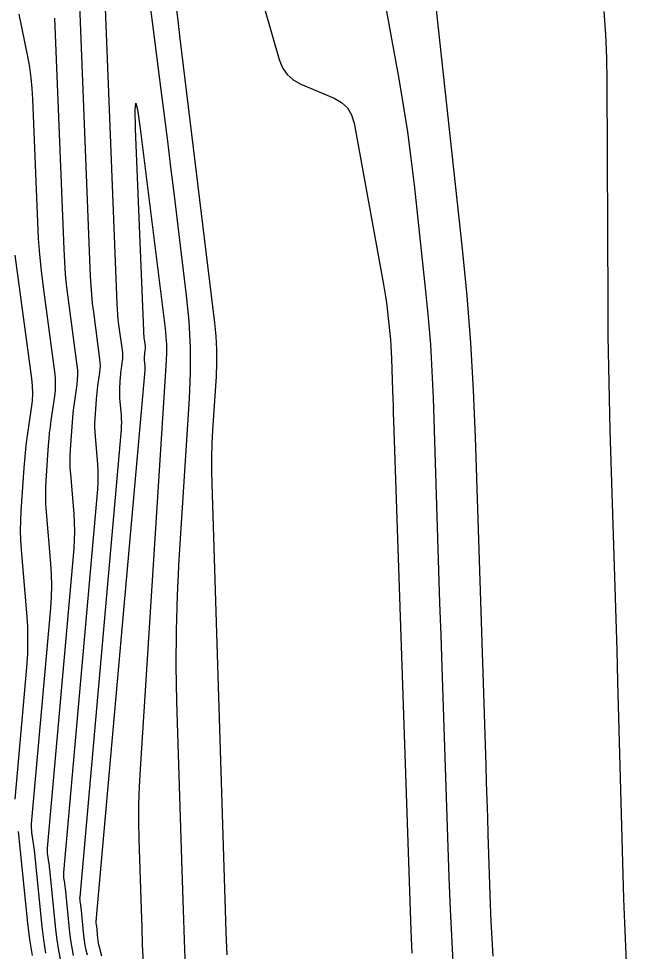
# Model space of a CAD drawing. Extents: x 1768942 to 1774819, y 723037 to 732099.
# Drawn here: x 1770896.3 to 1770947.4, y 723689.7 to 723768 of the extents above; entities that cross this region are included whole.
import ezdxf

# ---------------------------------------------------------------- set-up
doc = ezdxf.new("R2010")
doc.units = 0
doc.layers.add('R_Contours', color=7, linetype='Continuous')

msp = doc.modelspace()

# ---------------------------------------------------------------- linework, layer by layer
at = {"layer": 'R_Contours'}
for points in [[(1770905.594, 723783.083), (1770908.273, 723761.968), (1770908.546, 723759.811), (1770908.815, 723757.654), (1770909.082, 723755.497), (1770909.347, 723753.339), (1770910.398, 723744.708), (1770910.611, 723742.549), (1770910.723, 723740.387), (1770910.735, 723738.222), (1770910.647, 723736.054), (1770909.783, 723722.537), (1770909.628, 723719.561), (1770909.545, 723716.583), (1770909.532, 723713.604), (1770909.59, 723710.624), (1770910.035, 723696.483), (1770910.146, 723693.133), (1770910.267, 723689.784), (1770910.4, 723686.434)], [(1770902.101, 723689.333), (1770902.007, 723689.745), (1770901.927, 723690.159), (1770901.862, 723690.576), (1770901.812, 723690.995), (1770901.568, 723693.379), (1770901.56, 723693.448), (1770901.552, 723693.518), (1770901.543, 723693.588), (1770901.532, 723693.657), (1770901.489, 723693.934), (1770901.48, 723694.003), (1770901.476, 723694.073), (1770901.476, 723694.143), (1770901.48, 723694.212), (1770904.953, 723733.45), (1770904.973, 723733.757), (1770904.98, 723734.063), (1770904.974, 723734.37), (1770904.955, 723734.676), (1770904.835, 723736.082), (1770904.821, 723736.298), (1770904.815, 723736.515), (1770904.817, 723736.732), (1770904.828, 723736.949), (1770904.894, 723737.916), (1770904.907, 723738.084), (1770904.923, 723738.251), (1770904.943, 723738.418), (1770904.965, 723738.584), (1770905.062, 723739.25), (1770905.08, 723739.416), (1770905.087, 723739.583), (1770905.082, 723739.749), (1770905.065, 723739.916), (1770904.753, 723742.241), (1770904.699, 723742.684), (1770904.655, 723743.128), (1770904.622, 723743.574), (1770904.599, 723744.02), (1770903.106, 723781.612)], [(1770932.885, 723687.687), (1770932.724, 723690.422), (1770932.59, 723693.158), (1770932.484, 723695.895), (1770931.89, 723713.482), (1770931.799, 723716.195), (1770931.709, 723718.908), (1770931.621, 723721.621), (1770931.534, 723724.334), (1770931.159, 723736.124), (1770931.066, 723738.367), (1770930.931, 723740.607), (1770930.753, 723742.844), (1770930.533, 723745.078), (1770929.567, 723754.009), (1770929.305, 723756.239), (1770929.003, 723758.463), (1770928.66, 723760.68), (1770928.276, 723762.893), (1770925.418, 723778.528)], [(1770914.461, 723777.585), (1770918.204, 723764.514), (1770918.475, 723763.837), (1770918.868, 723763.269), (1770919.384, 723762.809), (1770920.023, 723762.459), (1770922.824, 723761.272), (1770923.454, 723760.919), (1770923.942, 723760.454), (1770924.29, 723759.875), (1770924.498, 723759.183), (1770926.972, 723745.648), (1770927.061, 723745.135), (1770927.14, 723744.62), (1770927.211, 723744.104), (1770927.271, 723743.587), (1770927.496, 723741.514), (1770927.547, 723740.996), (1770927.588, 723740.477), (1770927.619, 723739.957), (1770927.641, 723739.437), (1770927.728, 723736.701), (1770927.748, 723736.071), (1770927.768, 723735.442), (1770927.789, 723734.812), (1770927.81, 723734.183), (1770929.255, 723691.415), (1770929.28, 723690.777), (1770929.311, 723690.139), (1770929.349, 723689.502)], [(1770900.939, 723689.299), (1770900.815, 723689.945), (1770900.713, 723690.595), (1770900.635, 723691.248), (1770900.255, 723694.966), (1770900.243, 723695.075), (1770900.23, 723695.183), (1770900.215, 723695.291), (1770900.199, 723695.4), (1770900.132, 723695.832), (1770900.118, 723695.94), (1770900.111, 723696.048), (1770900.111, 723696.157), (1770900.117, 723696.266), (1770902.966, 723728.456), (1770903.001, 723728.974), (1770903.013, 723729.491), (1770903.003, 723730.009), (1770902.97, 723730.526), (1770902.768, 723732.899), (1770902.744, 723733.266), (1770902.734, 723733.632), (1770902.738, 723733.998), (1770902.756, 723734.365), (1770902.867, 723735.998), (1770902.889, 723736.281), (1770902.917, 723736.563), (1770902.949, 723736.845), (1770902.987, 723737.126), (1770903.15, 723738.25), (1770903.181, 723738.531), (1770903.192, 723738.812), (1770903.184, 723739.093), (1770903.156, 723739.374), (1770902.63, 723743.3), (1770902.538, 723744.049), (1770902.464, 723744.799), (1770902.408, 723745.551), (1770902.369, 723746.305), (1770901.237, 723774.805)], [(1770931.259, 723770.011), (1770933.57, 723748.642), (1770933.96, 723744.693), (1770934.274, 723740.737), (1770934.513, 723736.777), (1770934.677, 723732.811), (1770935.552, 723705.292), (1770935.599, 723703.833), (1770935.646, 723702.374), (1770935.694, 723700.914), (1770935.743, 723699.455), (1770935.94, 723693.618), (1770935.997, 723692.159), (1770936.069, 723690.701), (1770936.155, 723689.243)], [(1770909.494, 723769.329), (1770909.683, 723767.806), (1770909.87, 723766.282), (1770912.776, 723742.424), (1770912.887, 723741.301), (1770912.945, 723740.177), (1770912.951, 723739.051), (1770912.905, 723737.924), (1770912.617, 723733.412), (1770912.559, 723732.284), (1770912.527, 723731.155), (1770912.522, 723730.026), (1770912.544, 723728.896), (1770913.669, 723693.136), (1770913.731, 723691.247), (1770913.8, 723689.358)], [(1770896.342, 723768.321), (1770897.066, 723764.774), (1770897.229, 723763.885), (1770897.355, 723762.992), (1770897.446, 723762.094), (1770897.5, 723761.192), (1770897.909, 723750.874), (1770897.98, 723749.506), (1770898.082, 723748.141), (1770898.216, 723746.779), (1770898.383, 723745.419), (1770899.338, 723738.291), (1770899.389, 723737.78), (1770899.404, 723737.269), (1770899.384, 723736.759), (1770899.328, 723736.249), (1770899.032, 723734.209), (1770898.963, 723733.699), (1770898.903, 723733.187), (1770898.854, 723732.675), (1770898.814, 723732.161), (1770898.611, 723729.196), (1770898.579, 723728.53), (1770898.572, 723727.865), (1770898.59, 723727.2), (1770898.634, 723726.535), (1770899, 723722.227), (1770899.06, 723721.287), (1770899.079, 723720.347), (1770899.057, 723719.408), (1770898.994, 723718.468), (1770897.392, 723700.373), (1770897.381, 723700.186), (1770897.382, 723699.999), (1770897.394, 723699.813), (1770897.417, 723699.627), (1770897.532, 723698.885), (1770897.56, 723698.699), (1770897.585, 723698.513), (1770897.608, 723698.327), (1770897.628, 723698.14), (1770898.281, 723691.755), (1770898.416, 723690.632), (1770898.59, 723689.516)], [(1770947.366, 723688.718), (1770947.253, 723691.388), (1770947.166, 723694.06), (1770946.657, 723712.296), (1770946.583, 723714.936), (1770946.506, 723717.576), (1770946.427, 723720.215), (1770946.346, 723722.855), (1770946.016, 723733.413), (1770945.943, 723736.053), (1770945.888, 723738.693), (1770945.851, 723741.333), (1770945.831, 723743.974), (1770945.758, 723762.714), (1770945.724, 723764.665), (1770945.636, 723766.613), (1770945.495, 723768.558)], [(1770899.871, 723688.853), (1770899.702, 723689.73), (1770899.565, 723690.613), (1770899.458, 723691.502), (1770898.942, 723696.553), (1770898.925, 723696.701), (1770898.907, 723696.848), (1770898.888, 723696.995), (1770898.866, 723697.142), (1770898.774, 723697.729), (1770898.756, 723697.876), (1770898.747, 723698.024), (1770898.746, 723698.171), (1770898.755, 723698.319), (1770900.98, 723723.462), (1770901.029, 723724.191), (1770901.046, 723724.919), (1770901.031, 723725.648), (1770900.985, 723726.376), (1770900.701, 723729.717), (1770900.667, 723730.233), (1770900.653, 723730.749), (1770900.658, 723731.264), (1770900.684, 723731.78), (1770900.841, 723734.08), (1770900.872, 723734.478), (1770900.91, 723734.875), (1770900.956, 723735.272), (1770901.01, 723735.668), (1770901.239, 723737.249), (1770901.282, 723737.645), (1770901.298, 723738.041), (1770901.287, 723738.436), (1770901.247, 723738.832), (1770900.506, 723744.36), (1770900.377, 723745.414), (1770900.273, 723746.47), (1770900.194, 723747.529), (1770900.139, 723748.59), (1770899.368, 723767.999)], [(1770903.303, 723689.254), (1770903.116, 723690.01), (1770903.075, 723690.191), (1770903.039, 723690.373), (1770903.011, 723690.557), (1770902.989, 723690.742), (1770902.881, 723691.792), (1770902.878, 723691.822), (1770902.874, 723691.853), (1770902.87, 723691.884), (1770902.866, 723691.914), (1770902.847, 723692.036), (1770902.843, 723692.067), (1770902.841, 723692.098), (1770902.841, 723692.128), (1770902.842, 723692.159), (1770906.939, 723738.444), (1770906.945, 723738.54), (1770906.948, 723738.635), (1770906.946, 723738.731), (1770906.94, 723738.826), (1770906.902, 723739.264), (1770906.898, 723739.331), (1770906.896, 723739.399), (1770906.897, 723739.466), (1770906.9, 723739.534), (1770906.921, 723739.835), (1770906.925, 723739.887), (1770906.93, 723739.939), (1770906.936, 723739.991), (1770906.943, 723740.043), (1770906.973, 723740.25), (1770906.979, 723740.302), (1770906.981, 723740.354), (1770906.979, 723740.405), (1770906.974, 723740.457), (1770906.877, 723741.181), (1770906.86, 723741.319), (1770906.846, 723741.458), (1770906.836, 723741.596), (1770906.829, 723741.735), (1770906.155, 723758.708), (1770906.114, 723760.316), (1770906.162, 723760.857), (1770906.299, 723760.331), (1770906.524, 723758.738), (1770907.973, 723747.323), (1770908.058, 723746.651), (1770908.142, 723745.98), (1770908.225, 723745.308), (1770908.307, 723744.637), (1770908.634, 723741.949), (1770908.701, 723741.277), (1770908.735, 723740.604), (1770908.739, 723739.93), (1770908.712, 723739.255), (1770906.521, 723704.962), (1770906.445, 723703.488), (1770906.403, 723702.014), (1770906.397, 723700.539), (1770906.426, 723699.063), (1770906.611, 723693.159), (1770906.66, 723691.684), (1770906.714, 723690.208), (1770906.772, 723688.732)], [(1770896.03, 723702.426), (1770897.008, 723713.474), (1770897.085, 723714.625), (1770897.111, 723715.775), (1770897.088, 723716.926), (1770897.015, 723718.077), (1770896.567, 723723.353), (1770896.513, 723724.167), (1770896.49, 723724.982), (1770896.499, 723725.796), (1770896.539, 723726.611), (1770896.787, 723730.243), (1770896.836, 723730.872), (1770896.897, 723731.499), (1770896.97, 723732.126), (1770897.054, 723732.751), (1770897.416, 723735.249), (1770897.485, 723735.874), (1770897.51, 723736.498), (1770897.492, 723737.124), (1770897.43, 723737.749), (1770896.042, 723748.095)], [(1770897.478, 723689.302), (1770897.267, 723690.651), (1770897.104, 723692.009), (1770896.315, 723699.727)]]:
    msp.add_lwpolyline(points, dxfattribs=at)

doc.saveas('drawing.dxf')
